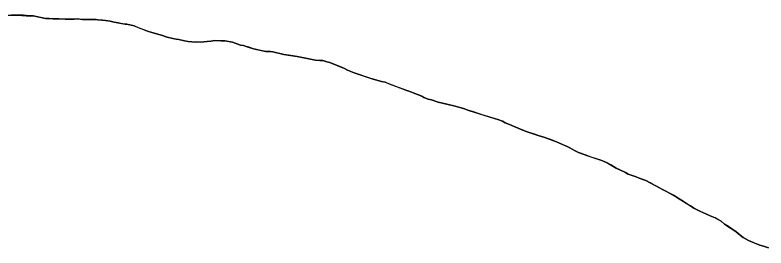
# Model space of a CAD drawing. Extents: x 3172297 to 3210190, y 958463 to 983887.
# Drawn here: x 3181049.2 to 3181503.4, y 965566.8 to 965707.9 of the extents above; entities that cross this region are included whole.
import ezdxf

# ---------------------------------------------------------------- set-up
doc = ezdxf.new("R2010")
doc.units = 0
doc.layers.add('V-SITE-VEGE', color=7, linetype='Continuous')
doc.layers.add('V-TOPO-SHOR', color=7, linetype='Continuous')

msp = doc.modelspace()

# ---------------------------------------------------------------- linework, layer by layer
at = {"layer": 'V-SITE-VEGE'}
for p, q in [((3181044.12, 965707.92), (3181050.79, 965707.94)), ((3181050.79, 965707.94), (3181058.5, 965707.33)), ((3181058.5, 965707.33), (3181060.17, 965707.34)), ((3181060.17, 965707.34), (3181067.67, 965705.91)), ((3181067.67, 965705.91), (3181069.96, 965705.92)), ((3181069.96, 965705.92), (3181072.05, 965705.71)), ((3181072.05, 965705.71), (3181079.55, 965705.32)), ((3181079.55, 965705.32), (3181084.97, 965705.34)), ((3181084.97, 965705.34), (3181087.26, 965705.55)), ((3181087.26, 965705.55), (3181089.97, 965705.15)), ((3181089.97, 965705.15), (3181098.31, 965705.17)), ((3181098.31, 965705.17), (3181099.35, 965704.97)), ((3181099.35, 965704.97), (3181103.94, 965704.56)), ((3181103.94, 965704.56), (3181106.85, 965704.16)), ((3181106.85, 965704.16), (3181109.15, 965703.54)), ((3181109.15, 965703.54), (3181115.82, 965702.31)), ((3181115.82, 965702.31), (3181116.87, 965702.31)), ((3181116.87, 965702.31), (3181121.24, 965701.29)), ((3181121.24, 965701.29), (3181129.38, 965698.19)), ((3181129.38, 965698.19), (3181131.88, 965697.36)), ((3181131.88, 965697.36), (3181138.98, 965695.3)), ((3181138.98, 965695.3), (3181140.44, 965694.68)), ((3181140.44, 965694.68), (3181144.61, 965693.65)), ((3181144.61, 965693.65), (3181146.69, 965693.24)), ((3181146.69, 965693.24), (3181148.36, 965693.04)), ((3181148.36, 965693.04), (3181151.7, 965692.21)), ((3181151.7, 965692.21), (3181153.99, 965691.81)), ((3181153.99, 965691.81), (3181158.37, 965691.4)), ((3181158.37, 965691.4), (3181159.62, 965691.61)), ((3181159.62, 965691.61), (3181161.29, 965691.41)), ((3181161.29, 965691.41), (3181167.74, 965692.06)), ((3181167.74, 965692.06), (3181170.04, 965692.48)), ((3181170.04, 965692.48), (3181173.79, 965692.28)), ((3181173.79, 965692.28), (3181176.08, 965692.29)), ((3181176.08, 965692.29), (3181180.67, 965691.47)), ((3181180.67, 965691.47), (3181185.67, 965689.61)), ((3181185.67, 965689.61), (3181187.34, 965689.41)), ((3181187.34, 965689.41), (3181189.01, 965688.79)), ((3181189.01, 965688.79), (3181193.39, 965687.55)), ((3181193.39, 965687.55), (3181200.9, 965685.91)), ((3181200.9, 965685.91), (3181203.81, 965685.92)), ((3181203.81, 965685.92), (3181205.06, 965685.72)), ((3181205.06, 965685.72), (3181211.74, 965684.07)), ((3181211.74, 965684.07), (3181219.87, 965682.84)), ((3181219.87, 965682.84), (3181230.92, 965680.59)), ((3181230.92, 965680.59), (3181233.63, 965680.39)), ((3181233.63, 965680.39), (3181235.3, 965680.39)), ((3181235.3, 965680.39), (3181237.8, 965679.57)), ((3181237.8, 965679.57), (3181239.68, 965679.16)), ((3181239.68, 965679.16), (3181248.44, 965675.64)), ((3181248.44, 965675.64), (3181250.32, 965674.61)), ((3181250.32, 965674.61), (3181254.91, 965672.75)), ((3181254.91, 965672.75), (3181265.76, 965669.03)), ((3181265.76, 965669.03), (3181270.97, 965667.59)), ((3181270.97, 965667.59), (3181273.06, 965667.18)), ((3181273.06, 965667.18), (3181285.58, 965662.42)), ((3181285.58, 965662.42), (3181288.08, 965661.6)), ((3181288.08, 965661.6), (3181289.96, 965660.77)), ((3181289.96, 965660.77), (3181295.38, 965658.71)), ((3181295.38, 965658.71), (3181296.43, 965658.08)), ((3181296.43, 965658.08), (3181299.14, 965657.05)), ((3181299.14, 965657.05), (3181301.22, 965656.64)), ((3181301.22, 965656.64), (3181305.19, 965655.19)), ((3181305.19, 965655.19), (3181315.41, 965652.72)), ((3181315.41, 965652.72), (3181318.33, 965651.9)), ((3181318.33, 965651.9), (3181320.41, 965651.28)), ((3181320.41, 965651.28), (3181323.75, 965650.04)), ((3181323.75, 965650.04), (3181341.9, 965644.48)), ((3181341.9, 965644.48), (3181343.98, 965643.65)), ((3181343.98, 965643.65), (3181345.66, 965642.61)), ((3181345.66, 965642.61), (3181348.37, 965641.58)), ((3181348.37, 965641.58), (3181349.62, 965640.96)), ((3181349.62, 965640.96), (3181354, 965639.3)), ((3181354, 965639.3), (3181358.38, 965637.44)), ((3181358.38, 965637.44), (3181365.68, 965634.96)), ((3181365.68, 965634.96), (3181369.65, 965633.73)), ((3181369.65, 965633.73), (3181376.74, 965631.04)), ((3181376.74, 965631.04), (3181383.21, 965628.35)), ((3181383.21, 965628.35), (3181384.88, 965627.52)), ((3181384.88, 965627.52), (3181387.6, 965625.87)), ((3181387.6, 965625.87), (3181390.1, 965624.62)), ((3181390.1, 965624.62), (3181395.73, 965622.56)), ((3181395.73, 965622.56), (3181403.45, 965620.08)), ((3181403.45, 965620.08), (3181405.54, 965619.26)), ((3181405.54, 965619.26), (3181407.83, 965618.22)), ((3181407.83, 965618.22), (3181412.84, 965615.11)), ((3181412.84, 965615.11), (3181418.48, 965612.63)), ((3181418.48, 965612.63), (3181420.15, 965611.59)), ((3181420.15, 965611.59), (3181424.95, 965609.94)), ((3181424.95, 965609.94), (3181426.82, 965609.11)), ((3181426.82, 965609.11), (3181430.79, 965607.67)), ((3181430.79, 965607.67), (3181433.29, 965606.21)), ((3181433.29, 965606.21), (3181436.84, 965604.56)), ((3181436.84, 965604.56), (3181440.81, 965602.28)), ((3181440.81, 965602.28), (3181442.9, 965601.24)), ((3181442.9, 965601.24), (3181444.98, 965600)), ((3181444.98, 965600), (3181449.37, 965597.72)), ((3181449.37, 965597.72), (3181457.72, 965592.33)), ((3181457.72, 965592.33), (3181459.81, 965590.88)), ((3181459.81, 965590.88), (3181461.48, 965590.26)), ((3181461.48, 965590.26), (3181463.36, 965589.22)), ((3181463.36, 965589.22), (3181467.11, 965587.57)), ((3181467.11, 965587.57), (3181469.62, 965586.32)), ((3181469.62, 965586.32), (3181472.75, 965585.08)), ((3181472.75, 965585.08), (3181476.3, 965583.01)), ((3181476.3, 965583.01), (3181478.39, 965581.35)), ((3181478.39, 965581.35), (3181485.28, 965576.79)), ((3181485.28, 965576.79), (3181486.74, 965575.33)), ((3181486.74, 965575.33), (3181489.66, 965573.26)), ((3181489.66, 965573.26), (3181492.79, 965571.39)), ((3181492.79, 965571.39), (3181499.68, 965568.5)), ((3181499.68, 965568.5), (3181501.98, 965567.88)), ((3181501.98, 965567.88), (3181504.9, 965566.85))]:
    msp.add_line(p, q, dxfattribs=at)
at = {"layer": 'V-TOPO-SHOR'}
for points in [[(3181153.99, 965691.81), (3181151.7, 965692.21), (3181148.36, 965693.04), (3181146.69, 965693.24), (3181144.61, 965693.65), (3181142.1, 965694.27), (3181140.44, 965694.68), (3181138.98, 965695.3), (3181134.18, 965696.74), (3181131.88, 965697.36), (3181129.38, 965698.19), (3181125.62, 965699.63), (3181123.96, 965700.25), (3181121.24, 965701.29), (3181116.86, 965702.31), (3181115.82, 965702.31), (3181113.32, 965702.72), (3181111.65, 965703.13), (3181109.15, 965703.54), (3181106.85, 965704.16), (3181103.94, 965704.56), (3181102.06, 965704.77), (3181099.35, 965704.97), (3181098.31, 965705.17), (3181095.18, 965705.16), (3181092.06, 965705.15), (3181089.97, 965705.15), (3181088.3, 965705.35), (3181087.26, 965705.55), (3181084.97, 965705.34), (3181079.55, 965705.32), (3181075.8, 965705.52), (3181072.05, 965705.71), (3181069.96, 965705.92), (3181067.67, 965705.91), (3181064.75, 965706.52), (3181060.17, 965707.34), (3181058.5, 965707.34), (3181056, 965707.54), (3181054.12, 965707.74), (3181050.79, 965707.94), (3181046.83, 965707.93)], [(3181420.15, 965611.59), (3181418.48, 965612.62), (3181415.14, 965614.08), (3181412.84, 965615.11), (3181411.17, 965616.15), (3181409.5, 965617.18), (3181407.83, 965618.22), (3181405.54, 965619.26), (3181403.45, 965620.08), (3181400.95, 965620.91), (3181397.61, 965621.94), (3181395.73, 965622.56), (3181394.06, 965623.18), (3181390.1, 965624.62), (3181387.6, 965625.87), (3181384.88, 965627.52), (3181383.21, 965628.35), (3181380.71, 965629.39), (3181376.74, 965631.04), (3181375.7, 965631.45), (3181373.61, 965632.28), (3181371.32, 965633.11), (3181369.65, 965633.73), (3181365.68, 965634.96), (3181364.64, 965635.38), (3181362.77, 965636), (3181360.89, 965636.62), (3181358.38, 965637.44), (3181354, 965639.3), (3181351.71, 965640.13), (3181350.66, 965640.54), (3181349.62, 965640.96), (3181348.37, 965641.58), (3181345.66, 965642.61), (3181343.98, 965643.65), (3181341.9, 965644.47), (3181335.85, 965646.33), (3181331.68, 965647.57), (3181325.83, 965649.42), (3181323.75, 965650.04), (3181320.41, 965651.28), (3181318.33, 965651.9), (3181315.41, 965652.72), (3181310.4, 965653.96), (3181305.19, 965655.19), (3181301.22, 965656.64), (3181299.14, 965657.05), (3181296.43, 965658.08), (3181295.38, 965658.71), (3181289.96, 965660.77), (3181288.08, 965661.6), (3181285.58, 965662.42), (3181281.82, 965663.87), (3181279.53, 965664.7), (3181275.77, 965666.14), (3181273.06, 965667.18), (3181270.97, 965667.59), (3181268.05, 965668.41), (3181265.76, 965669.03), (3181263.88, 965669.65), (3181261.38, 965670.47), (3181256.79, 965672.13), (3181254.91, 965672.75), (3181252.82, 965673.57), (3181250.32, 965674.61), (3181248.44, 965675.64), (3181245.73, 965676.68), (3181241.14, 965678.54), (3181239.68, 965679.16), (3181237.8, 965679.57), (3181235.3, 965680.39), (3181233.63, 965680.39), (3181230.92, 965680.59), (3181225.92, 965681.61), (3181224.04, 965682.03), (3181221.96, 965682.44), (3181219.87, 965682.84), (3181216.12, 965683.46), (3181211.74, 965684.07), (3181205.06, 965685.72), (3181203.81, 965685.92), (3181202.56, 965685.92), (3181200.9, 965685.91), (3181197.98, 965686.53), (3181194.43, 965687.35), (3181193.39, 965687.55), (3181190.68, 965688.38), (3181189.01, 965688.79), (3181187.34, 965689.41), (3181185.67, 965689.61), (3181180.67, 965691.47), (3181179.62, 965691.68), (3181176.08, 965692.29), (3181173.79, 965692.28), (3181170.03, 965692.48), (3181167.74, 965692.06), (3181161.29, 965691.41), (3181159.62, 965691.61), (3181158.37, 965691.4), (3181156.07, 965691.6), (3181153.99, 965691.81)], [(3181504.9, 965566.85), (3181501.98, 965567.88), (3181499.68, 965568.5), (3181495.72, 965570.15), (3181492.79, 965571.39), (3181489.66, 965573.26), (3181486.74, 965575.33), (3181485.28, 965576.79), (3181483.6, 965577.83), (3181480.68, 965579.9), (3181478.39, 965581.35), (3181476.3, 965583.01), (3181473.79, 965584.46), (3181472.75, 965585.08), (3181471.7, 965585.5), (3181469.62, 965586.33), (3181467.11, 965587.57), (3181463.36, 965589.22), (3181461.48, 965590.26), (3181459.81, 965590.88), (3181457.72, 965592.33), (3181456.05, 965593.37), (3181453.54, 965595.03), (3181449.37, 965597.72), (3181447.9, 965598.55), (3181446.65, 965599.17), (3181444.98, 965600), (3181442.9, 965601.24), (3181440.81, 965602.28), (3181438.72, 965603.52), (3181436.84, 965604.56), (3181435.38, 965605.18), (3181433.29, 965606.21), (3181430.79, 965607.67), (3181426.82, 965609.11), (3181424.95, 965609.94), (3181421.82, 965610.97), (3181420.15, 965611.59)]]:
    msp.add_lwpolyline(points, dxfattribs=at)

doc.saveas('drawing.dxf')
